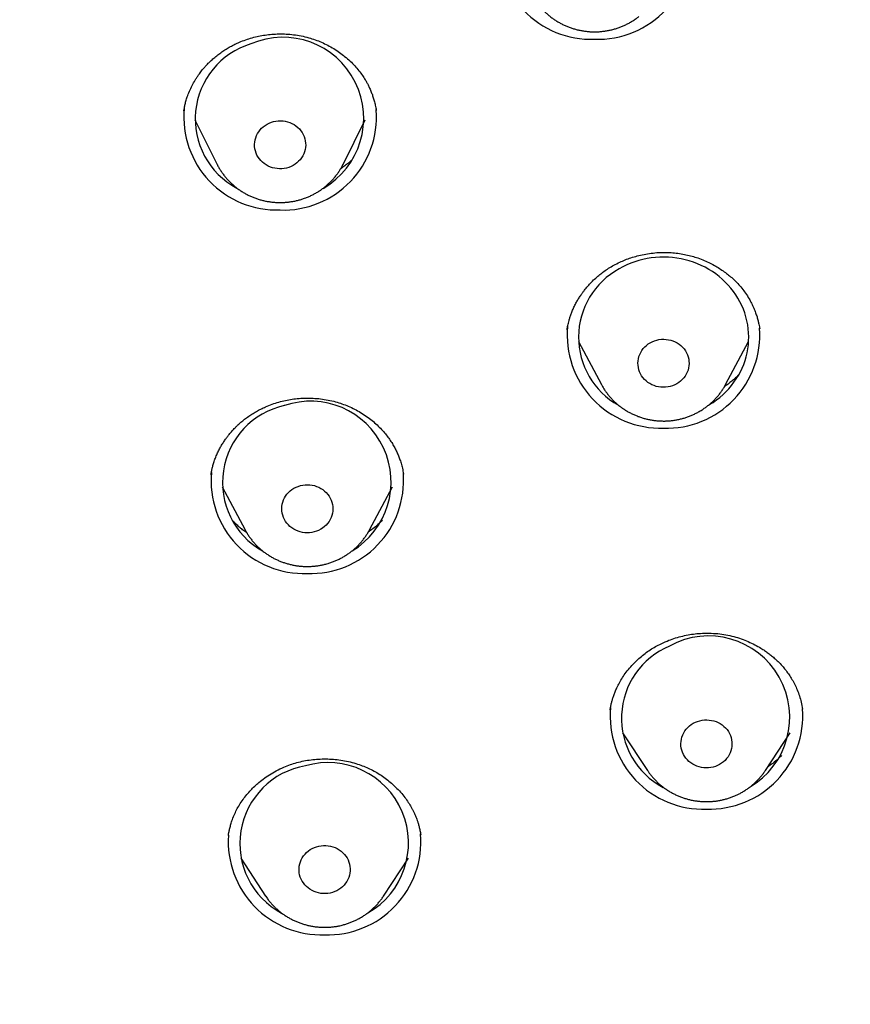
# Model space of a CAD drawing. Header units: millimetres. Extents: x 8 to 571, y 12 to 813.
# Tile 346 of 369: x 323 to 338, y 725 to 742. Entities that reach past the tile are written whole.
import ezdxf

# ---------------------------------------------------------------- set-up
doc = ezdxf.new("R2010")
doc.units = ezdxf.units.MM

msp = doc.modelspace()

# ---------------------------------------------------------------- linework, layer by layer
at = {"color": 7, "linetype": 'Continuous', "lineweight": 30}
for p, q in [((326.1, 740.877), (326.097, 740.863)), ((329.487, 740.874), (329.483, 740.9)), ((326.293, 740.709), (326.685, 739.926)), ((328.901, 739.926), (329.293, 740.709)), ((328.902, 739.928), (328.901, 739.926)), ((332.846, 737.019), (332.846, 737.016)), ((336.237, 737.034), (336.236, 737.038)), ((333.044, 736.812), (333.448, 736.056)), ((335.635, 736.056), (336.039, 736.812)), ((333.449, 736.054), (333.448, 736.056)), ((326.577, 734.471), (326.576, 734.461)), ((329.967, 734.473), (329.964, 734.495)), ((326.774, 734.253), (327.178, 733.497)), ((329.366, 733.497), (329.77, 734.253)), ((329.366, 733.497), (329.364, 733.493)), ((336.99, 730.346), (336.99, 730.351)), ((333.606, 730.337), (333.604, 730.324)), ((333.822, 729.931), (334.259, 729.268)), ((336.336, 729.268), (336.773, 729.931)), ((334.262, 729.264), (334.259, 729.268)), ((336.337, 729.27), (336.336, 729.268)), ((326.884, 728.131), (326.882, 728.119)), ((330.268, 728.131), (330.265, 728.152)), ((327.101, 727.721), (327.538, 727.058)), ((329.615, 727.058), (330.052, 727.721)), ((327.54, 727.055), (327.538, 727.058))]:
    msp.add_line(p, q, dxfattribs=at)
at = {"color": 7, "linetype": 'Continuous', "lineweight": 30, "flags": 128}
for points in [[(327.639, 740.669), (327.679, 740.681), (327.72, 740.689), (327.761, 740.694), (327.802, 740.695), (327.844, 740.692), (327.885, 740.686), (327.925, 740.676), (327.964, 740.663), (328.002, 740.646), (328.038, 740.627), (328.072, 740.604), (328.103, 740.578), (328.132, 740.55), (328.158, 740.52), (328.181, 740.487), (328.2, 740.453), (328.216, 740.416), (328.228, 740.379), (328.237, 740.341), (328.242, 740.302), (328.243, 740.263), (328.24, 740.224), (328.234, 740.186), (328.223, 740.148), (328.209, 740.111), (328.192, 740.076), (328.171, 740.042), (328.147, 740.01), (328.119, 739.981), (328.089, 739.954), (328.057, 739.929), (328.022, 739.908), (327.985, 739.89), (327.947, 739.875), (327.907, 739.863), (327.867, 739.855), (327.825, 739.85), (327.784, 739.849), (327.742, 739.852), (327.701, 739.858), (327.661, 739.868), (327.622, 739.881), (327.584, 739.897), (327.548, 739.917), (327.515, 739.94), (327.483, 739.965), (327.454, 739.993), (327.429, 740.024), (327.406, 740.057), (327.386, 740.091), (327.37, 740.127), (327.358, 740.165), (327.349, 740.203), (327.344, 740.242), (327.343, 740.281), (327.346, 740.32), (327.353, 740.358), (327.363, 740.396), (327.377, 740.433), (327.395, 740.468), (327.416, 740.502), (327.44, 740.534), (327.467, 740.563), (327.497, 740.59), (327.529, 740.614), (327.564, 740.636), (327.601, 740.654), (327.639, 740.669)], [(335.334, 735.69), (335.353, 735.701), (335.415, 735.741), (335.475, 735.784), (335.533, 735.829), (335.589, 735.877), (335.641, 735.928), (335.691, 735.981), (335.738, 736.037), (335.782, 736.094), (335.823, 736.154), (335.86, 736.215), (335.895, 736.278), (335.925, 736.343), (335.953, 736.409), (335.976, 736.476), (335.997, 736.544), (336.013, 736.614), (336.026, 736.683), (336.035, 736.754), (336.04, 736.824), (336.042, 736.895), (336.039, 736.966), (336.033, 737.037), (336.023, 737.107), (336.01, 737.177), (335.992, 737.245), (335.971, 737.314), (335.947, 737.38), (335.918, 737.446), (335.887, 737.51), (335.852, 737.573), (335.813, 737.634), (335.772, 737.693), (335.727, 737.75), (335.679, 737.805), (335.629, 737.858), (335.576, 737.908), (335.52, 737.955), (335.461, 738), (335.401, 738.042), (335.338, 738.081), (335.273, 738.117), (335.206, 738.15), (335.138, 738.18), (335.068, 738.207), (334.996, 738.23), (334.924, 738.25), (334.851, 738.266), (334.777, 738.279), (334.702, 738.288), (334.627, 738.294), (334.551, 738.296), (334.476, 738.295), (334.401, 738.29), (334.326, 738.282), (334.252, 738.27), (334.178, 738.254), (334.105, 738.235), (334.034, 738.213), (333.964, 738.187), (333.895, 738.159), (333.828, 738.126), (333.762, 738.091)], [(334.308, 736.79), (334.344, 736.808), (334.382, 736.824), (334.422, 736.836), (334.462, 736.845), (334.504, 736.85), (334.545, 736.851), (334.587, 736.849), (334.628, 736.843), (334.668, 736.834), (334.707, 736.822), (334.745, 736.805), (334.782, 736.786), (334.816, 736.764), (334.847, 736.739), (334.877, 736.711), (334.903, 736.681), (334.926, 736.648), (334.946, 736.614), (334.962, 736.578), (334.975, 736.541), (334.985, 736.503), (334.99, 736.464), (334.992, 736.425), (334.989, 736.386), (334.983, 736.347), (334.973, 736.309), (334.96, 736.273), (334.943, 736.237), (334.922, 736.203), (334.898, 736.171), (334.872, 736.141), (334.842, 736.114), (334.81, 736.089), (334.775, 736.067), (334.739, 736.048), (334.701, 736.033), (334.661, 736.021), (334.621, 736.012), (334.579, 736.007), (334.538, 736.006), (334.496, 736.008), (334.455, 736.013), (334.415, 736.023), (334.376, 736.035), (334.338, 736.051), (334.302, 736.071), (334.267, 736.093), (334.236, 736.118), (334.207, 736.146), (334.18, 736.176), (334.157, 736.209), (334.137, 736.243), (334.121, 736.279), (334.108, 736.316), (334.099, 736.354), (334.093, 736.393), (334.092, 736.432), (334.094, 736.471), (334.1, 736.509), (334.11, 736.547), (334.123, 736.584), (334.14, 736.62), (334.161, 736.654), (334.185, 736.686), (334.211, 736.716), (334.241, 736.743), (334.273, 736.768), (334.308, 736.79)], [(328.15, 734.277), (328.191, 734.285), (328.232, 734.291), (328.274, 734.292), (328.315, 734.29), (328.356, 734.285), (328.397, 734.276), (328.436, 734.263), (328.474, 734.247), (328.51, 734.228), (328.545, 734.206), (328.576, 734.181), (328.606, 734.153), (328.632, 734.123), (328.655, 734.091), (328.676, 734.056), (328.692, 734.021), (328.705, 733.983), (328.715, 733.945), (328.72, 733.907), (328.722, 733.868), (328.72, 733.829), (328.714, 733.79), (328.704, 733.752), (328.691, 733.715), (328.674, 733.679), (328.654, 733.645), (328.63, 733.613), (328.603, 733.583), (328.574, 733.556), (328.542, 733.531), (328.507, 733.509), (328.471, 733.49), (328.433, 733.474), (328.393, 733.462), (328.353, 733.453), (328.312, 733.448), (328.27, 733.447), (328.229, 733.448), (328.187, 733.454), (328.147, 733.463), (328.108, 733.476), (328.07, 733.492), (328.033, 733.511), (327.999, 733.533), (327.967, 733.558), (327.938, 733.586), (327.912, 733.616), (327.888, 733.648), (327.868, 733.682), (327.852, 733.718), (327.839, 733.755), (327.829, 733.793), (327.824, 733.832), (327.822, 733.871), (327.824, 733.91), (327.83, 733.949), (327.84, 733.987), (327.853, 734.024), (327.87, 734.059), (327.89, 734.093), (327.914, 734.126), (327.941, 734.156), (327.97, 734.183), (328.002, 734.208), (328.037, 734.23), (328.073, 734.249), (328.111, 734.264), (328.15, 734.277)], [(335.102, 730.114), (335.14, 730.13), (335.18, 730.142), (335.221, 730.15), (335.262, 730.155), (335.303, 730.156), (335.345, 730.154), (335.386, 730.148), (335.426, 730.138), (335.466, 730.126), (335.503, 730.109), (335.539, 730.09), (335.573, 730.067), (335.605, 730.042), (335.634, 730.014), (335.66, 729.984), (335.683, 729.951), (335.703, 729.917), (335.719, 729.881), (335.732, 729.844), (335.741, 729.806), (335.746, 729.767), (335.747, 729.728), (335.745, 729.689), (335.739, 729.65), (335.729, 729.612), (335.715, 729.575), (335.698, 729.54), (335.677, 729.506), (335.653, 729.474), (335.626, 729.444), (335.596, 729.417), (335.564, 729.393), (335.529, 729.371), (335.493, 729.352), (335.454, 729.337), (335.415, 729.325), (335.374, 729.317), (335.333, 729.312), (335.292, 729.311), (335.25, 729.313), (335.209, 729.319), (335.169, 729.328), (335.129, 729.341), (335.092, 729.357), (335.056, 729.377), (335.022, 729.399), (334.99, 729.425), (334.961, 729.453), (334.935, 729.483), (334.912, 729.515), (334.892, 729.55), (334.876, 729.586), (334.863, 729.623), (334.854, 729.661), (334.849, 729.7), (334.848, 729.739), (334.85, 729.778), (334.856, 729.817), (334.866, 729.854), (334.88, 729.891), (334.897, 729.927), (334.918, 729.961), (334.942, 729.993), (334.969, 730.022), (334.999, 730.05), (335.031, 730.074), (335.066, 730.096), (335.102, 730.114)], [(328.476, 727.936), (328.517, 727.942), (328.558, 727.946), (328.6, 727.946), (328.641, 727.942), (328.682, 727.934), (328.722, 727.923), (328.761, 727.909), (328.798, 727.891), (328.833, 727.871), (328.866, 727.847), (328.896, 727.82), (328.924, 727.791), (328.949, 727.76), (328.971, 727.727), (328.989, 727.692), (329.004, 727.655), (329.015, 727.617), (329.022, 727.579), (329.026, 727.54), (329.026, 727.501), (329.021, 727.462), (329.014, 727.424), (329.002, 727.386), (328.987, 727.35), (328.968, 727.315), (328.946, 727.282), (328.92, 727.251), (328.892, 727.222), (328.861, 727.196), (328.828, 727.173), (328.793, 727.152), (328.755, 727.135), (328.716, 727.121), (328.676, 727.111), (328.635, 727.104), (328.594, 727.101), (328.552, 727.101), (328.511, 727.105), (328.47, 727.112), (328.43, 727.123), (328.392, 727.138), (328.355, 727.155), (328.319, 727.176), (328.286, 727.2), (328.256, 727.226), (328.228, 727.255), (328.203, 727.287), (328.182, 727.32), (328.163, 727.355), (328.149, 727.392), (328.137, 727.429), (328.13, 727.468), (328.127, 727.507), (328.127, 727.546), (328.131, 727.584), (328.139, 727.623), (328.15, 727.66), (328.166, 727.697), (328.184, 727.731), (328.207, 727.765), (328.232, 727.796), (328.26, 727.824), (328.291, 727.85), (328.324, 727.874), (328.36, 727.894), (328.397, 727.911), (328.436, 727.925), (328.476, 727.936)]]:
    msp.add_lwpolyline(points, dxfattribs=at)
at = {"color": 7, "linetype": 'Continuous', "lineweight": 30}
for centre, radius, start, end in [((333.269, 743.764), 1.637, 174.7889, 272.0303), ((333.387, 743.761), 1.634, 267.9007, 6.8377), ((327.841, 740.74), 1.423, 299.8018, 113.1993), ((327.679, 740.727), 1.38, 106.8121, 242.0464), ((327.735, 740.762), 1.637, 174.9046, 272.0279), ((327.851, 740.763), 1.639, 267.9932, 4.1062), ((334.416, 736.887), 1.37, 118.4936, 240.8456), ((334.483, 736.925), 1.637, 174.6352, 272.0335), ((334.599, 736.927), 1.639, 267.9926, 4.1327), ((328.328, 734.343), 1.418, 301.031, 108.9529), ((328.162, 734.334), 1.383, 102.3236, 240.6742), ((328.214, 734.367), 1.637, 175.0256, 272.0253), ((328.329, 734.368), 1.638, 267.9893, 4.2867), ((335.335, 730.203), 1.429, 300.1183, 118.804), ((335.177, 730.186), 1.375, 112.7074, 242.2343), ((335.239, 730.223), 1.637, 174.7834, 272.0304), ((335.355, 730.225), 1.638, 267.9878, 4.3583), ((328.471, 727.981), 1.386, 99.4913, 241.9738), ((328.638, 727.99), 1.415, 299.6143, 106.2422), ((328.519, 728.015), 1.639, 176.1505, 272.0013), ((328.634, 728.014), 1.638, 267.9818, 4.6388)]:
    msp.add_arc(centre, radius, start, end, dxfattribs=at)
for points, knots in [([(332.22, 742.929), (332.227, 742.914), (332.244, 742.881), (332.274, 742.832), (332.308, 742.779), (332.346, 742.728), (332.387, 742.68), (332.43, 742.633), (332.475, 742.589), (332.523, 742.547), (332.573, 742.507), (332.625, 742.47), (332.68, 742.436), (332.736, 742.404), (332.793, 742.376), (332.853, 742.35), (332.913, 742.327), (332.975, 742.308), (333.038, 742.292), (333.101, 742.279), (333.166, 742.269), (333.23, 742.262), (333.295, 742.259), (333.36, 742.259), (333.425, 742.262), (333.49, 742.269), (333.555, 742.279), (333.618, 742.292), (333.681, 742.308), (333.743, 742.328), (333.804, 742.351), (333.863, 742.377), (333.921, 742.406), (333.977, 742.437), (334.032, 742.472), (334.075, 742.502), (334.099, 742.521), (334.106, 742.527)], [0, 0, 0, 0, 0.022137, 0.050999, 0.07989, 0.108811, 0.137764, 0.16675, 0.195771, 0.224827, 0.253917, 0.283041, 0.312199, 0.341389, 0.370609, 0.399859, 0.429136, 0.458437, 0.487762, 0.517107, 0.54647, 0.575848, 0.605239, 0.63464, 0.664048, 0.693461, 0.722873, 0.752284, 0.781689, 0.811087, 0.840473, 0.869845, 0.8992, 0.928536, 0.957848, 0.987135, 1, 1, 1, 1]), ([(326.098, 740.869), (326.101, 740.887), (326.108, 740.925), (326.121, 740.989), (326.14, 741.061), (326.169, 741.146), (326.206, 741.239), (326.255, 741.338), (326.302, 741.418), (326.341, 741.478), (326.37, 741.519), (326.397, 741.555), (326.421, 741.585), (326.441, 741.609), (326.458, 741.629), (326.477, 741.65), (326.501, 741.676), (326.531, 741.707), (326.573, 741.748), (326.627, 741.798), (326.694, 741.852), (326.766, 741.905), (326.841, 741.954), (326.917, 741.999), (326.995, 742.04), (327.085, 742.081), (327.187, 742.12), (327.301, 742.156), (327.415, 742.183), (327.531, 742.204), (327.65, 742.217), (327.773, 742.223), (327.901, 742.221), (328.032, 742.209), (328.165, 742.188), (328.292, 742.158), (328.411, 742.12), (328.523, 742.076), (328.632, 742.024), (328.738, 741.964), (328.838, 741.899), (328.934, 741.825), (329.025, 741.746), (329.108, 741.661), (329.18, 741.577), (329.24, 741.495), (329.287, 741.423), (329.322, 741.363), (329.35, 741.309), (329.378, 741.249), (329.404, 741.185), (329.429, 741.116), (329.45, 741.044), (329.47, 740.965), (329.48, 740.909), (329.485, 740.88)], [0, 0, 0, 0, 0.013661, 0.028789, 0.045471, 0.063427, 0.087471, 0.111431, 0.13533, 0.147256, 0.15817, 0.167354, 0.176465, 0.182834, 0.187363, 0.193147, 0.20083, 0.210176, 0.221186, 0.237971, 0.256903, 0.275788, 0.294459, 0.312923, 0.331187, 0.349246, 0.374093, 0.398441, 0.422306, 0.445995, 0.470372, 0.4955, 0.521389, 0.54805, 0.575502, 0.603772, 0.627967, 0.652625, 0.677738, 0.703316, 0.728478, 0.752439, 0.779613, 0.805075, 0.828832, 0.850895, 0.871276, 0.884548, 0.897203, 0.911733, 0.928895, 0.944229, 0.96119, 0.97978, 1, 1, 1, 1]), ([(326.685, 739.927), (326.688, 739.922), (326.699, 739.898), (326.723, 739.857), (326.756, 739.803), (326.792, 739.752), (326.831, 739.702), (326.873, 739.654), (326.917, 739.609), (326.964, 739.565), (327.013, 739.525), (327.064, 739.486), (327.117, 739.451), (327.172, 739.418), (327.229, 739.388), (327.288, 739.36), (327.348, 739.336), (327.409, 739.315), (327.471, 739.297), (327.534, 739.282), (327.598, 739.271), (327.663, 739.263), (327.728, 739.258), (327.793, 739.256), (327.858, 739.258), (327.923, 739.263), (327.987, 739.271), (328.051, 739.282), (328.115, 739.297), (328.166, 739.312), (328.196, 739.322), (328.205, 739.325)], [0, 0, 0, 0, 0.0095081, 0.045142, 0.0808095, 0.1165134, 0.1522561, 0.1880395, 0.2238648, 0.2597327, 0.2956435, 0.3315968, 0.3675919, 0.4036275, 0.439702, 0.4758134, 0.5119596, 0.5481381, 0.5843461, 0.6205809, 0.6568394, 0.6931186, 0.7294152, 0.7657259, 0.8020475, 0.8383759, 0.8747071, 0.9110374, 0.9473633, 0.9836811, 1, 1, 1, 1]), ([(328.205, 739.325), (328.218, 739.33), (328.252, 739.342), (328.306, 739.364), (328.364, 739.391), (328.421, 739.422), (328.476, 739.455), (328.529, 739.491), (328.581, 739.53), (328.63, 739.572), (328.676, 739.616), (328.72, 739.662), (328.762, 739.71), (328.801, 739.761), (328.837, 739.813), (328.869, 739.867), (328.891, 739.906), (328.901, 739.926), (328.902, 739.928)], [0, 0, 0, 0, 0.045286, 0.113381, 0.181463, 0.2495, 0.317487, 0.385417, 0.453285, 0.521085, 0.588811, 0.65646, 0.724029, 0.791515, 0.858917, 0.926234, 0.993468, 1, 1, 1, 1]), ([(329.06, 740.008), (329.052, 740.001), (329.026, 739.977), (328.978, 739.937), (328.918, 739.891), (328.877, 739.863), (328.859, 739.85)], [0, 0, 0, 0, 0.122517, 0.4193, 0.744353, 1, 1, 1, 1]), ([(332.844, 737.016), (332.845, 737.022), (332.846, 737.035), (332.85, 737.06), (332.857, 737.094), (332.867, 737.137), (332.879, 737.184), (332.895, 737.238), (332.916, 737.298), (332.942, 737.364), (332.974, 737.433), (333.008, 737.5), (333.045, 737.564), (333.082, 737.621), (333.117, 737.672), (333.149, 737.714), (333.179, 737.751), (333.22, 737.799), (333.275, 737.859), (333.345, 737.927), (333.418, 737.988), (333.493, 738.046), (333.576, 738.101), (333.669, 738.156), (333.766, 738.205), (333.867, 738.249), (333.97, 738.286), (334.081, 738.319), (334.2, 738.346), (334.325, 738.366), (334.453, 738.378), (334.581, 738.38), (334.704, 738.374), (334.823, 738.361), (334.936, 738.34), (335.044, 738.314), (335.151, 738.28), (335.258, 738.239), (335.363, 738.191), (335.459, 738.14), (335.548, 738.084), (335.63, 738.027), (335.707, 737.966), (335.779, 737.902), (335.851, 737.83), (335.921, 737.749), (335.987, 737.66), (336.044, 737.571), (336.092, 737.484), (336.13, 737.401), (336.162, 737.321), (336.187, 737.246), (336.206, 737.179), (336.219, 737.122), (336.229, 737.074), (336.233, 737.046), (336.235, 737.033)], [0, 0, 0, 0, 0.005783, 0.011507, 0.020204, 0.029637, 0.040299, 0.05219, 0.066229, 0.081666, 0.098502, 0.115476, 0.130835, 0.146108, 0.159347, 0.17055, 0.180086, 0.189872, 0.210594, 0.231979, 0.251409, 0.270889, 0.291536, 0.313817, 0.337743, 0.358946, 0.381305, 0.404826, 0.429517, 0.455386, 0.481825, 0.507546, 0.532523, 0.556756, 0.580131, 0.602645, 0.624314, 0.649215, 0.672927, 0.695454, 0.716804, 0.738527, 0.75792, 0.778483, 0.800214, 0.823119, 0.847202, 0.872469, 0.892202, 0.912605, 0.932395, 0.950087, 0.965683, 0.97919, 0.990622, 1, 1, 1, 1]), ([(335.864, 736.225), (335.855, 736.216), (335.83, 736.19), (335.784, 736.149), (335.726, 736.1), (335.669, 736.056), (335.63, 736.03), (335.614, 736.019)], [0, 0, 0, 0, 0.121849, 0.33418, 0.569947, 0.827936, 1, 1, 1, 1]), ([(333.449, 736.054), (333.453, 736.047), (333.467, 736.02), (333.493, 735.977), (333.528, 735.925), (333.566, 735.875), (333.607, 735.826), (333.651, 735.78), (333.697, 735.736), (333.745, 735.694), (333.795, 735.655), (333.848, 735.619), (333.902, 735.585), (333.959, 735.554), (334.017, 735.526), (334.076, 735.501), (334.137, 735.478), (334.199, 735.459), (334.262, 735.444), (334.325, 735.431), (334.39, 735.422), (334.455, 735.415), (334.52, 735.413), (334.585, 735.413), (334.65, 735.417), (334.714, 735.424), (334.779, 735.435), (334.842, 735.448), (334.905, 735.465), (334.967, 735.486), (335.027, 735.509), (335.087, 735.535), (335.134, 735.559), (335.161, 735.574), (335.169, 735.579)], [0, 0, 0, 0, 0.012903, 0.044912, 0.076952, 0.109027, 0.141138, 0.173287, 0.205473, 0.237698, 0.269961, 0.302262, 0.3346, 0.366973, 0.39938, 0.431818, 0.464287, 0.496783, 0.529303, 0.561846, 0.594409, 0.626988, 0.659581, 0.692184, 0.724795, 0.757409, 0.790024, 0.822636, 0.855242, 0.887838, 0.920421, 0.952988, 0.985536, 1, 1, 1, 1]), ([(335.169, 735.579), (335.182, 735.586), (335.213, 735.604), (335.26, 735.636), (335.312, 735.674), (335.362, 735.714), (335.409, 735.758), (335.454, 735.803), (335.497, 735.851), (335.537, 735.9), (335.573, 735.952), (335.606, 736.003), (335.625, 736.038), (335.634, 736.055)], [0, 0, 0, 0, 0.063747, 0.158857, 0.253924, 0.348897, 0.44377, 0.538537, 0.633193, 0.727733, 0.822156, 0.916461, 1, 1, 1, 1]), ([(326.576, 734.465), (326.577, 734.471), (326.58, 734.486), (326.584, 734.513), (326.592, 734.551), (326.603, 734.603), (326.622, 734.668), (326.646, 734.742), (326.676, 734.817), (326.71, 734.89), (326.745, 734.957), (326.782, 735.019), (326.82, 735.077), (326.858, 735.129), (326.892, 735.173), (326.922, 735.208), (326.948, 735.238), (326.973, 735.266), (327.004, 735.298), (327.043, 735.336), (327.092, 735.381), (327.152, 735.432), (327.221, 735.484), (327.296, 735.535), (327.374, 735.582), (327.454, 735.625), (327.546, 735.668), (327.651, 735.71), (327.769, 735.748), (327.888, 735.777), (328.006, 735.798), (328.127, 735.812), (328.249, 735.817), (328.376, 735.815), (328.506, 735.804), (328.638, 735.783), (328.764, 735.754), (328.883, 735.717), (328.995, 735.674), (329.105, 735.623), (329.212, 735.563), (329.316, 735.496), (329.412, 735.423), (329.499, 735.346), (329.577, 735.268), (329.646, 735.19), (329.705, 735.112), (329.757, 735.035), (329.801, 734.961), (329.838, 734.889), (329.87, 734.819), (329.898, 734.747), (329.924, 734.668), (329.947, 734.579), (329.959, 734.515), (329.965, 734.481)], [0, 0, 0, 0, 0.0051089, 0.0117432, 0.019949, 0.0325655, 0.0477544, 0.0655156, 0.0835985, 0.1013379, 0.117781, 0.1329336, 0.1485991, 0.1626226, 0.1747056, 0.1845215, 0.1920929, 0.1997418, 0.2090505, 0.2200192, 0.2345888, 0.2513307, 0.2701266, 0.2892748, 0.3082353, 0.3270136, 0.3456166, 0.3713755, 0.3967188, 0.4216154, 0.4460853, 0.4703556, 0.495288, 0.5209793, 0.5474388, 0.574679, 0.6027189, 0.6267189, 0.6513094, 0.6763798, 0.7019048, 0.7278979, 0.7536542, 0.7782736, 0.8017588, 0.8241141, 0.8453443, 0.865455, 0.8844532, 0.9023467, 0.9191441, 0.9356871, 0.95458, 0.9760155, 1, 1, 1, 1]), ([(327.204, 733.451), (327.197, 733.456), (327.167, 733.476), (327.119, 733.512), (327.059, 733.561), (327.003, 733.611), (326.967, 733.647), (326.95, 733.664)], [0, 0, 0, 0, 0.079908, 0.318622, 0.534225, 0.775003, 1, 1, 1, 1]), ([(329.593, 733.665), (329.568, 733.64), (329.514, 733.589), (329.431, 733.52), (329.372, 733.479), (329.344, 733.459)], [0, 0, 0, 0, 0.336569, 0.691757, 1, 1, 1, 1]), ([(321.5, 712.836), (321.752, 712.836), (322.253, 712.837), (322.996, 712.845), (323.726, 712.856), (324.443, 712.872), (325.145, 712.892), (325.821, 712.915), (326.472, 712.941), (327.097, 712.969), (327.71, 712.999), (328.311, 713.033), (328.9, 713.068), (329.476, 713.105), (330.041, 713.145), (330.594, 713.186), (331.135, 713.229), (331.661, 713.272), (332.173, 713.317), (332.67, 713.363), (333.155, 713.41), (333.632, 713.458), (334.1, 713.506), (334.559, 713.556), (335.007, 713.607), (335.442, 713.657), (335.863, 713.708), (336.27, 713.758), (336.663, 713.809), (337.044, 713.859), (337.417, 713.909), (337.78, 713.959), (338.133, 714.01), (338.475, 714.059), (338.805, 714.108), (339.127, 714.157), (339.444, 714.206), (339.891, 714.277), (340.465, 714.371), (341.165, 714.49), (341.857, 714.615), (342.544, 714.747), (343.219, 714.884), (343.883, 715.028), (344.533, 715.178), (345.173, 715.334), (345.715, 715.476), (346.161, 715.597), (346.514, 715.697), (346.866, 715.8), (347.223, 715.907), (347.587, 716.021), (347.961, 716.141), (348.334, 716.265), (348.704, 716.393), (349.072, 716.525), (349.447, 716.663), (349.83, 716.81), (350.22, 716.965), (350.517, 717.087), (350.717, 717.171), (350.816, 717.214), (350.909, 717.254), (350.993, 717.29), (351.068, 717.323), (351.13, 717.35), (351.179, 717.372), (351.216, 717.388), (351.243, 717.4), (351.264, 717.41), (351.284, 717.419), (351.313, 717.432), (351.353, 717.45), (351.407, 717.474), (351.472, 717.503), (351.546, 717.537), (351.63, 717.576), (351.725, 717.62), (351.83, 717.669), (351.944, 717.723), (352.069, 717.783), (352.203, 717.848), (352.344, 717.917), (352.488, 717.989), (352.631, 718.061), (352.808, 718.151), (353.019, 718.261), (353.26, 718.389), (353.49, 718.514), (353.71, 718.635), (353.919, 718.754), (354.12, 718.869), (354.313, 718.983), (354.497, 719.093), (354.675, 719.201), (354.87, 719.321), (355.087, 719.458), (355.33, 719.614), (355.577, 719.777), (355.772, 719.909), (355.913, 720.005), (356, 720.065), (356.087, 720.126), (356.174, 720.187), (356.256, 720.245), (356.336, 720.302), (356.41, 720.356), (356.477, 720.404), (356.533, 720.445), (356.577, 720.478), (356.613, 720.503), (356.642, 720.525), (356.671, 720.547), (356.703, 720.57), (356.74, 720.598), (356.782, 720.629), (356.836, 720.67), (356.904, 720.721), (356.988, 720.785), (357.082, 720.857), (357.186, 720.938), (357.298, 721.026), (357.419, 721.122), (357.547, 721.224), (357.681, 721.334), (357.834, 721.46), (358.007, 721.606), (358.201, 721.771), (358.402, 721.948), (358.602, 722.127), (358.8, 722.308), (358.949, 722.447), (359.056, 722.548), (359.119, 722.608), (359.182, 722.669), (359.244, 722.728), (359.305, 722.788), (359.364, 722.846), (359.418, 722.9), (359.463, 722.944), (359.499, 722.98), (359.529, 723.01), (359.558, 723.039), (359.589, 723.071), (359.628, 723.11), (359.675, 723.158), (359.734, 723.219), (359.801, 723.287), (359.872, 723.362), (359.949, 723.442), (360.03, 723.527), (360.116, 723.619), (360.204, 723.715), (360.325, 723.846), (360.477, 724.015), (360.663, 724.225), (360.852, 724.444), (360.999, 724.619), (361.104, 724.745), (361.166, 724.82), (361.227, 724.895), (361.287, 724.968), (361.346, 725.042), (361.403, 725.113), (361.457, 725.181), (361.502, 725.238), (361.538, 725.285), (361.565, 725.318), (361.582, 725.341), (361.593, 725.355), (361.605, 725.37), (361.62, 725.39), (361.641, 725.417), (361.68, 725.467), (361.736, 725.541), (361.809, 725.637), (361.886, 725.739), (361.967, 725.847), (362.083, 726.006), (362.234, 726.215), (362.419, 726.477), (362.566, 726.691), (362.677, 726.855), (362.75, 726.965), (362.82, 727.071), (362.885, 727.17), (362.941, 727.258), (362.988, 727.331), (363.025, 727.389), (363.055, 727.435), (363.078, 727.472), (363.095, 727.499), (363.109, 727.521), (363.122, 727.543), (363.141, 727.572), (363.163, 727.608), (363.207, 727.679), (363.274, 727.787), (363.364, 727.934), (363.436, 728.055), (363.49, 728.146), (363.523, 728.203), (363.557, 728.261), (363.592, 728.32), (363.627, 728.38), (363.66, 728.438), (363.692, 728.493), (363.718, 728.539), (363.739, 728.576), (363.756, 728.605), (363.769, 728.629), (363.781, 728.651), (363.797, 728.678), (363.816, 728.713), (363.847, 728.769), (363.888, 728.843), (363.937, 728.931), (363.985, 729.02), (364.033, 729.107), (364.079, 729.193), (364.124, 729.278), (364.168, 729.36), (364.205, 729.432), (364.235, 729.49), (364.259, 729.535), (364.278, 729.573), (364.294, 729.604), (364.307, 729.629), (364.319, 729.653), (364.335, 729.683), (364.355, 729.724), (364.381, 729.775), (364.41, 729.832), (364.439, 729.89), (364.472, 729.956), (364.508, 730.029), (364.547, 730.109), (364.583, 730.182), (364.616, 730.251), (364.648, 730.317), (364.681, 730.386), (364.711, 730.449), (364.736, 730.502), (364.754, 730.542), (364.768, 730.571), (364.779, 730.595), (364.79, 730.618), (364.803, 730.646), (364.821, 730.685), (364.845, 730.737), (364.875, 730.804), (364.91, 730.879), (364.947, 730.961), (364.989, 731.056), (365.038, 731.166), (365.093, 731.29), (365.137, 731.393), (365.17, 731.47), (365.191, 731.517), (365.208, 731.557), (365.221, 731.589), (365.231, 731.613), (365.24, 731.634), (365.25, 731.659), (365.264, 731.69), (365.28, 731.73), (365.3, 731.776), (365.32, 731.825), (365.34, 731.873), (365.359, 731.92), (365.378, 731.965), (365.405, 732.031), (365.438, 732.113), (365.477, 732.209), (365.511, 732.296), (365.541, 732.373), (365.568, 732.44), (365.59, 732.498), (365.609, 732.547), (365.626, 732.591), (365.644, 732.636), (365.66, 732.679), (365.676, 732.721), (365.691, 732.762), (365.71, 732.811), (365.733, 732.871), (365.76, 732.944), (365.792, 733.03), (365.827, 733.126), (365.866, 733.233), (365.909, 733.351), (365.955, 733.479), (365.986, 733.569), (366.002, 733.615)], [0, 0, 0, 0, 0.014172, 0.028087, 0.041746, 0.055152, 0.068304, 0.081203, 0.093134, 0.104842, 0.116328, 0.12759, 0.138631, 0.14945, 0.160048, 0.170425, 0.180581, 0.190519, 0.20007, 0.209412, 0.218545, 0.227467, 0.236335, 0.244985, 0.253414, 0.261624, 0.269613, 0.277244, 0.284662, 0.291867, 0.298858, 0.305771, 0.312461, 0.318928, 0.325172, 0.331228, 0.337235, 0.343211, 0.356642, 0.369924, 0.383127, 0.39624, 0.409248, 0.421905, 0.434433, 0.446819, 0.459056, 0.465987, 0.472877, 0.479728, 0.4867, 0.493881, 0.501273, 0.508878, 0.51604, 0.523385, 0.530916, 0.538636, 0.546549, 0.554661, 0.556755, 0.558832, 0.560745, 0.562473, 0.564015, 0.565371, 0.566305, 0.567075, 0.567632, 0.567997, 0.568388, 0.568869, 0.56978, 0.570902, 0.572235, 0.573779, 0.575535, 0.577503, 0.579683, 0.582077, 0.584684, 0.587504, 0.590534, 0.593602, 0.596624, 0.599598, 0.604925, 0.61009, 0.615092, 0.619804, 0.62436, 0.628757, 0.632995, 0.637074, 0.640993, 0.644804, 0.650147, 0.655633, 0.661263, 0.667037, 0.669025, 0.67103, 0.673052, 0.67509, 0.677058, 0.678834, 0.680682, 0.682263, 0.683578, 0.684626, 0.68542, 0.686066, 0.686727, 0.687474, 0.688345, 0.689338, 0.690455, 0.692225, 0.694236, 0.69649, 0.698985, 0.701723, 0.704649, 0.707797, 0.711102, 0.714558, 0.719175, 0.724039, 0.72915, 0.734511, 0.739437, 0.74456, 0.74621, 0.74788, 0.749569, 0.751243, 0.752773, 0.754495, 0.755964, 0.757181, 0.758146, 0.758857, 0.759655, 0.760493, 0.761398, 0.762796, 0.764409, 0.766236, 0.768279, 0.770355, 0.772615, 0.775048, 0.777557, 0.780118, 0.785296, 0.790667, 0.796228, 0.801982, 0.803829, 0.805696, 0.807582, 0.80943, 0.811121, 0.813041, 0.8147, 0.8161, 0.81724, 0.818121, 0.818558, 0.818883, 0.819175, 0.819646, 0.820306, 0.821156, 0.823326, 0.825643, 0.828102, 0.830703, 0.833443, 0.83944, 0.845601, 0.851928, 0.85446, 0.857017, 0.859554, 0.861843, 0.863855, 0.86559, 0.866832, 0.867879, 0.86873, 0.869385, 0.869725, 0.870206, 0.870864, 0.871701, 0.872662, 0.875715, 0.879044, 0.882589, 0.883849, 0.885129, 0.886427, 0.887743, 0.889079, 0.890429, 0.89166, 0.892711, 0.893501, 0.894146, 0.894646, 0.895057, 0.895638, 0.896421, 0.897405, 0.899312, 0.901289, 0.903234, 0.905149, 0.907031, 0.908883, 0.910703, 0.912415, 0.91354, 0.914512, 0.915333, 0.916001, 0.916518, 0.916954, 0.917584, 0.918463, 0.919591, 0.92089, 0.922151, 0.923363, 0.925168, 0.926852, 0.928525, 0.92986, 0.931263, 0.932735, 0.934263, 0.935314, 0.936152, 0.936777, 0.93719, 0.937648, 0.938244, 0.938977, 0.940153, 0.941566, 0.943201, 0.944938, 0.946751, 0.949239, 0.951857, 0.954604, 0.955735, 0.956721, 0.957561, 0.958254, 0.958696, 0.959075, 0.959576, 0.960234, 0.961066, 0.96206, 0.963102, 0.964113, 0.965091, 0.966037, 0.966951, 0.969164, 0.971162, 0.972948, 0.97453, 0.975921, 0.977122, 0.978134, 0.978963, 0.979859, 0.980952, 0.981632, 0.982477, 0.983488, 0.984664, 0.98621, 0.987972, 0.989949, 0.992141, 0.994547, 0.997166, 1, 1, 1, 1]), ([(327.178, 733.498), (327.182, 733.491), (327.195, 733.465), (327.221, 733.422), (327.256, 733.37), (327.294, 733.319), (327.334, 733.271), (327.378, 733.224), (327.423, 733.18), (327.472, 733.138), (327.522, 733.099), (327.574, 733.062), (327.629, 733.028), (327.685, 732.997), (327.743, 732.969), (327.802, 732.943), (327.863, 732.921), (327.925, 732.902), (327.987, 732.886), (328.051, 732.873), (328.115, 732.863), (328.18, 732.857), (328.245, 732.854), (328.31, 732.854), (328.375, 732.858), (328.44, 732.865), (328.504, 732.875), (328.556, 732.886), (328.587, 732.894), (328.596, 732.896)], [0, 0, 0, 0, 0.014382, 0.052648, 0.090953, 0.129298, 0.167686, 0.206118, 0.244596, 0.28312, 0.32169, 0.360305, 0.398964, 0.437666, 0.476408, 0.515189, 0.554005, 0.592854, 0.631733, 0.670639, 0.709568, 0.748518, 0.787484, 0.826463, 0.865452, 0.904445, 0.943439, 0.982429, 1, 1, 1, 1]), ([(328.596, 732.896), (328.61, 732.9), (328.645, 732.909), (328.7, 732.927), (328.76, 732.951), (328.819, 732.977), (328.877, 733.007), (328.933, 733.039), (328.987, 733.074), (329.039, 733.112), (329.089, 733.152), (329.136, 733.195), (329.182, 733.24), (329.224, 733.288), (329.264, 733.337), (329.301, 733.389), (329.335, 733.441), (329.354, 733.476), (329.364, 733.493)], [0, 0, 0, 0, 0.04279, 0.107272, 0.171747, 0.236189, 0.300592, 0.36495, 0.429257, 0.493506, 0.557694, 0.621814, 0.685862, 0.749835, 0.813731, 0.877548, 0.941284, 1, 1, 1, 1]), ([(333.602, 730.331), (333.606, 730.352), (333.612, 730.392), (333.625, 730.451), (333.641, 730.511), (333.66, 730.571), (333.683, 730.635), (333.714, 730.707), (333.754, 730.789), (333.806, 730.879), (333.868, 730.972), (333.943, 731.067), (334.024, 731.157), (334.109, 731.237), (334.194, 731.308), (334.283, 731.373), (334.377, 731.433), (334.473, 731.485), (334.579, 731.535), (334.693, 731.579), (334.816, 731.617), (334.941, 731.646), (335.066, 731.667), (335.2, 731.68), (335.343, 731.683), (335.494, 731.675), (335.639, 731.655), (335.778, 731.624), (335.909, 731.584), (336.032, 731.535), (336.148, 731.48), (336.243, 731.426), (336.321, 731.375), (336.384, 731.331), (336.447, 731.282), (336.511, 731.227), (336.579, 731.162), (336.643, 731.093), (336.701, 731.021), (336.754, 730.948), (336.805, 730.867), (336.853, 730.778), (336.897, 730.682), (336.935, 730.577), (336.968, 730.465), (336.982, 730.386), (336.989, 730.346)], [0, 0, 0, 0, 0.016007, 0.030573, 0.04393, 0.057925, 0.073034, 0.089263, 0.110226, 0.132821, 0.157059, 0.182947, 0.210477, 0.233827, 0.257015, 0.280052, 0.302952, 0.325667, 0.348118, 0.374731, 0.401007, 0.426956, 0.452585, 0.477896, 0.509089, 0.539722, 0.569511, 0.598444, 0.62652, 0.65375, 0.68013, 0.705651, 0.722185, 0.738329, 0.75425, 0.771995, 0.79215, 0.8147, 0.833176, 0.852987, 0.87413, 0.896605, 0.920421, 0.945586, 0.972109, 1, 1, 1, 1]), ([(336.625, 729.531), (336.602, 729.509), (336.552, 729.46), (336.468, 729.391), (336.405, 729.346), (336.373, 729.324)], [0, 0, 0, 0, 0.296875, 0.649364, 1, 1, 1, 1]), ([(326.883, 728.122), (326.886, 728.14), (326.892, 728.177), (326.904, 728.238), (326.922, 728.306), (326.947, 728.388), (326.982, 728.478), (327.026, 728.572), (327.078, 728.664), (327.138, 728.754), (327.205, 728.841), (327.273, 728.919), (327.345, 728.99), (327.427, 729.062), (327.523, 729.137), (327.635, 729.211), (327.758, 729.279), (327.881, 729.335), (328.002, 729.38), (328.12, 729.414), (328.243, 729.441), (328.37, 729.459), (328.5, 729.469), (328.631, 729.47), (328.764, 729.462), (328.896, 729.444), (329.028, 729.417), (329.152, 729.382), (329.266, 729.341), (329.37, 729.296), (329.472, 729.243), (329.571, 729.183), (329.665, 729.116), (329.759, 729.04), (329.85, 728.955), (329.933, 728.863), (330.004, 728.773), (330.063, 728.686), (330.106, 728.613), (330.136, 728.555), (330.157, 728.512), (330.175, 728.47), (330.192, 728.429), (330.208, 728.384), (330.224, 728.334), (330.24, 728.276), (330.256, 728.21), (330.264, 728.162), (330.268, 728.137)], [0, 0, 0, 0, 0.013165, 0.027894, 0.044214, 0.062124, 0.086199, 0.109237, 0.131239, 0.156276, 0.179831, 0.201906, 0.222704, 0.243751, 0.270848, 0.298829, 0.327709, 0.35751, 0.382044, 0.407146, 0.43272, 0.458753, 0.485083, 0.511687, 0.538569, 0.565728, 0.593167, 0.620891, 0.64422, 0.667765, 0.691526, 0.715507, 0.739714, 0.764099, 0.792282, 0.818775, 0.843565, 0.866649, 0.888029, 0.899261, 0.909962, 0.920136, 0.929784, 0.940153, 0.95226, 0.96627, 0.982182, 1, 1, 1, 1]), ([(334.262, 729.264), (334.272, 729.25), (334.293, 729.218), (334.33, 729.171), (334.371, 729.123), (334.415, 729.077), (334.461, 729.033), (334.51, 728.992), (334.561, 728.953), (334.614, 728.917), (334.669, 728.884), (334.725, 728.853), (334.783, 728.826), (334.843, 728.801), (334.904, 728.78), (334.966, 728.761), (335.029, 728.746), (335.093, 728.734), (335.158, 728.725), (335.222, 728.72), (335.287, 728.717), (335.353, 728.719), (335.417, 728.723), (335.482, 728.731), (335.546, 728.742), (335.61, 728.756), (335.672, 728.774), (335.734, 728.794), (335.783, 728.814), (335.812, 728.826), (335.821, 728.83)], [0, 0, 0, 0, 0.029937, 0.066203, 0.10251, 0.138859, 0.175252, 0.211688, 0.248168, 0.284689, 0.321253, 0.357856, 0.394496, 0.431173, 0.467882, 0.504622, 0.54139, 0.578182, 0.614995, 0.651827, 0.688674, 0.725532, 0.762397, 0.799266, 0.836135, 0.873, 0.909857, 0.946703, 0.983533, 1, 1, 1, 1]), ([(335.821, 728.83), (335.834, 728.836), (335.866, 728.852), (335.917, 728.879), (335.972, 728.912), (336.026, 728.947), (336.078, 728.986), (336.127, 729.027), (336.174, 729.07), (336.218, 729.116), (336.26, 729.164), (336.299, 729.215), (336.325, 729.25), (336.337, 729.269), (336.337, 729.27)], [0, 0, 0, 0, 0.062434, 0.155981, 0.249496, 0.342935, 0.436288, 0.529549, 0.62271, 0.715766, 0.808711, 0.901543, 0.99426, 1, 1, 1, 1]), ([(327.54, 727.055), (327.548, 727.043), (327.568, 727.013), (327.602, 726.968), (327.643, 726.92), (327.686, 726.874), (327.732, 726.83), (327.781, 726.788), (327.831, 726.749), (327.884, 726.713), (327.938, 726.679), (327.995, 726.648), (328.053, 726.62), (328.112, 726.595), (328.173, 726.573), (328.235, 726.554), (328.298, 726.538), (328.362, 726.525), (328.426, 726.516), (328.491, 726.51), (328.556, 726.507), (328.621, 726.508), (328.686, 726.512), (328.751, 726.519), (328.803, 726.528), (328.834, 726.534), (328.844, 726.536)], [0, 0, 0, 0, 0.02919, 0.071975, 0.114809, 0.157692, 0.200627, 0.243612, 0.286649, 0.329736, 0.372872, 0.416055, 0.459284, 0.502554, 0.545865, 0.589212, 0.632591, 0.676001, 0.719436, 0.762893, 0.806369, 0.849858, 0.893358, 0.936862, 0.980367, 1, 1, 1, 1]), ([(328.844, 726.536), (328.858, 726.539), (328.893, 726.547), (328.948, 726.563), (329.01, 726.583), (329.07, 726.607), (329.129, 726.634), (329.187, 726.663), (329.242, 726.696), (329.296, 726.731), (329.348, 726.77), (329.398, 726.81), (329.445, 726.853), (329.49, 726.899), (329.532, 726.947), (329.572, 726.996), (329.599, 727.034), (329.613, 727.056), (329.615, 727.059)], [0, 0, 0, 0, 0.044777, 0.112328, 0.179874, 0.247393, 0.314877, 0.38232, 0.449715, 0.517056, 0.584337, 0.651551, 0.718695, 0.785763, 0.852753, 0.91966, 0.986485, 1, 1, 1, 1])]:
    msp.add_open_spline(points, degree=3, knots=knots, dxfattribs=at)

doc.saveas('drawing.dxf')
